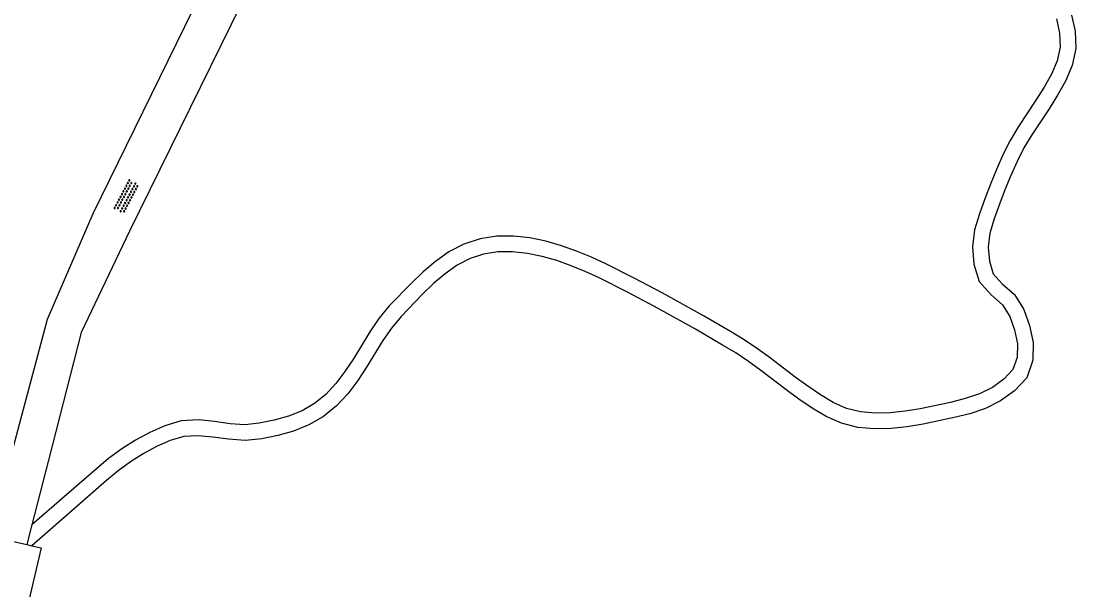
# Model space of a CAD drawing. Extents: x 124000 to 129000, y 395500 to 397503.
# Drawn here: x 128392.1 to 128459.4, y 397255.6 to 397291.9 of the extents above; entities that cross this region are included whole.
import ezdxf

# ---------------------------------------------------------------- set-up
doc = ezdxf.new("R2010")
doc.units = 0
for name, color, linetype in [('gg-knt-onverhard', 7, 'Continuous'), ('gg-knt-verharding', 7, 'Continuous'), ('gt-grn-vlakafsluiter', 7, 'Continuous'), ('gt-symb-overige verharding', 7, 'Continuous')]:
    doc.layers.add(name, color=color, linetype=linetype)

# ---------------------------------------------------------------- blocks, each defined once
blk = doc.blocks.new('gt0-OVH')
at = {"layer": 'gt-symb-overige verharding'}
for points in [[(-0.972, 0.298), (-0.967, 0.308), (-0.965, 0.319), (-0.966, 0.33), (-0.971, 0.34), (-0.978, 0.348), (-0.988, 0.353), (-0.999, 0.355), (-1.01, 0.354), (-1.02, 0.349), (-1.028, 0.342), (-1.033, 0.332), (-1.035, 0.321), (-1.034, 0.31), (-1.029, 0.3), (-1.022, 0.292), (-1.012, 0.287), (-1.001, 0.285), (-0.99, 0.286), (-0.98, 0.291)], [(-0.872, 0.106), (-0.867, 0.116), (-0.865, 0.126), (-0.866, 0.137), (-0.871, 0.147), (-0.878, 0.156), (-0.888, 0.161), (-0.899, 0.163), (-0.91, 0.162), (-0.92, 0.157), (-0.928, 0.15), (-0.933, 0.14), (-0.935, 0.129), (-0.934, 0.118), (-0.929, 0.108), (-0.922, 0.1), (-0.912, 0.095), (-0.901, 0.092), (-0.89, 0.094), (-0.88, 0.098)], [(-0.772, 0.298), (-0.767, 0.308), (-0.765, 0.319), (-0.766, 0.33), (-0.771, 0.34), (-0.778, 0.348), (-0.788, 0.353), (-0.799, 0.355), (-0.81, 0.354), (-0.82, 0.349), (-0.828, 0.342), (-0.833, 0.332), (-0.835, 0.321), (-0.834, 0.31), (-0.829, 0.3), (-0.822, 0.292), (-0.812, 0.287), (-0.801, 0.285), (-0.79, 0.286), (-0.78, 0.291)], [(-0.672, 0.106), (-0.667, 0.116), (-0.665, 0.126), (-0.666, 0.137), (-0.671, 0.147), (-0.678, 0.156), (-0.688, 0.161), (-0.699, 0.163), (-0.71, 0.162), (-0.72, 0.157), (-0.728, 0.15), (-0.733, 0.14), (-0.735, 0.129), (-0.734, 0.118), (-0.729, 0.108), (-0.722, 0.1), (-0.712, 0.095), (-0.701, 0.092), (-0.69, 0.094), (-0.68, 0.098)], [(-0.572, 0.298), (-0.567, 0.308), (-0.565, 0.319), (-0.566, 0.33), (-0.571, 0.34), (-0.578, 0.348), (-0.588, 0.353), (-0.599, 0.355), (-0.61, 0.354), (-0.62, 0.349), (-0.628, 0.342), (-0.633, 0.332), (-0.635, 0.321), (-0.634, 0.31), (-0.629, 0.3), (-0.622, 0.292), (-0.612, 0.287), (-0.601, 0.285), (-0.59, 0.286), (-0.58, 0.291)], [(-0.472, 0.106), (-0.467, 0.116), (-0.465, 0.126), (-0.466, 0.137), (-0.471, 0.147), (-0.478, 0.156), (-0.488, 0.161), (-0.499, 0.163), (-0.51, 0.162), (-0.52, 0.157), (-0.528, 0.15), (-0.533, 0.14), (-0.535, 0.129), (-0.534, 0.118), (-0.529, 0.108), (-0.522, 0.1), (-0.512, 0.095), (-0.501, 0.092), (-0.49, 0.094), (-0.48, 0.098)], [(-0.372, 0.298), (-0.367, 0.308), (-0.365, 0.319), (-0.366, 0.33), (-0.371, 0.34), (-0.378, 0.348), (-0.388, 0.353), (-0.399, 0.355), (-0.41, 0.354), (-0.42, 0.349), (-0.428, 0.342), (-0.433, 0.332), (-0.435, 0.321), (-0.434, 0.31), (-0.429, 0.3), (-0.422, 0.292), (-0.412, 0.287), (-0.401, 0.285), (-0.39, 0.286), (-0.38, 0.291)], [(-0.272, 0.106), (-0.267, 0.116), (-0.265, 0.126), (-0.266, 0.137), (-0.271, 0.147), (-0.278, 0.156), (-0.288, 0.161), (-0.299, 0.163), (-0.31, 0.162), (-0.32, 0.157), (-0.328, 0.15), (-0.333, 0.14), (-0.335, 0.129), (-0.334, 0.118), (-0.329, 0.108), (-0.322, 0.1), (-0.312, 0.095), (-0.301, 0.092), (-0.29, 0.094), (-0.28, 0.098)], [(-0.172, 0.298), (-0.167, 0.308), (-0.165, 0.319), (-0.166, 0.33), (-0.171, 0.34), (-0.178, 0.348), (-0.188, 0.353), (-0.199, 0.355), (-0.21, 0.354), (-0.22, 0.349), (-0.228, 0.342), (-0.233, 0.332), (-0.235, 0.321), (-0.234, 0.31), (-0.229, 0.3), (-0.222, 0.292), (-0.212, 0.287), (-0.201, 0.285), (-0.19, 0.286), (-0.18, 0.291)], [(-0.072, 0.106), (-0.067, 0.116), (-0.065, 0.126), (-0.066, 0.137), (-0.071, 0.147), (-0.078, 0.156), (-0.088, 0.161), (-0.099, 0.163), (-0.11, 0.162), (-0.12, 0.157), (-0.128, 0.15), (-0.133, 0.14), (-0.135, 0.129), (-0.134, 0.118), (-0.129, 0.108), (-0.122, 0.1), (-0.112, 0.095), (-0.101, 0.092), (-0.09, 0.094), (-0.08, 0.098)], [(0.028, 0.298), (0.033, 0.308), (0.035, 0.319), (0.034, 0.33), (0.029, 0.34), (0.022, 0.348), (0.012, 0.353), (0.001, 0.355), (-0.01, 0.354), (-0.02, 0.349), (-0.028, 0.342), (-0.033, 0.332), (-0.035, 0.321), (-0.034, 0.31), (-0.029, 0.3), (-0.022, 0.292), (-0.012, 0.287), (-0.001, 0.285), (0.01, 0.286), (0.02, 0.291)], [(0.128, 0.106), (0.133, 0.116), (0.135, 0.126), (0.134, 0.137), (0.129, 0.147), (0.122, 0.156), (0.112, 0.161), (0.101, 0.163), (0.09, 0.162), (0.08, 0.157), (0.072, 0.15), (0.067, 0.14), (0.065, 0.129), (0.066, 0.118), (0.071, 0.108), (0.078, 0.1), (0.088, 0.095), (0.099, 0.092), (0.11, 0.094), (0.12, 0.098)], [(0.228, 0.298), (0.233, 0.308), (0.235, 0.319), (0.234, 0.33), (0.229, 0.34), (0.222, 0.348), (0.212, 0.353), (0.201, 0.355), (0.19, 0.354), (0.18, 0.349), (0.172, 0.342), (0.167, 0.332), (0.165, 0.321), (0.166, 0.31), (0.171, 0.3), (0.178, 0.292), (0.188, 0.287), (0.199, 0.285), (0.21, 0.286), (0.22, 0.291)], [(0.328, 0.106), (0.333, 0.116), (0.335, 0.126), (0.334, 0.137), (0.329, 0.147), (0.322, 0.156), (0.312, 0.161), (0.301, 0.163), (0.29, 0.162), (0.28, 0.157), (0.272, 0.15), (0.267, 0.14), (0.265, 0.129), (0.266, 0.118), (0.271, 0.108), (0.278, 0.1), (0.288, 0.095), (0.299, 0.092), (0.31, 0.094), (0.32, 0.098)], [(0.428, 0.298), (0.433, 0.308), (0.435, 0.319), (0.434, 0.33), (0.429, 0.34), (0.422, 0.348), (0.412, 0.353), (0.401, 0.355), (0.39, 0.354), (0.38, 0.349), (0.372, 0.342), (0.367, 0.332), (0.365, 0.321), (0.366, 0.31), (0.371, 0.3), (0.378, 0.292), (0.388, 0.287), (0.399, 0.285), (0.41, 0.286), (0.42, 0.291)], [(0.528, 0.106), (0.533, 0.116), (0.535, 0.126), (0.534, 0.137), (0.529, 0.147), (0.522, 0.156), (0.512, 0.161), (0.501, 0.163), (0.49, 0.162), (0.48, 0.157), (0.472, 0.15), (0.467, 0.14), (0.465, 0.129), (0.466, 0.118), (0.471, 0.108), (0.478, 0.1), (0.488, 0.095), (0.499, 0.092), (0.51, 0.094), (0.52, 0.098)], [(0.628, 0.298), (0.633, 0.308), (0.635, 0.319), (0.634, 0.33), (0.629, 0.34), (0.622, 0.348), (0.612, 0.353), (0.601, 0.355), (0.59, 0.354), (0.58, 0.349), (0.572, 0.342), (0.567, 0.332), (0.565, 0.321), (0.566, 0.31), (0.571, 0.3), (0.578, 0.292), (0.588, 0.287), (0.599, 0.285), (0.61, 0.286), (0.62, 0.291)], [(0.728, 0.106), (0.733, 0.116), (0.735, 0.126), (0.734, 0.137), (0.729, 0.147), (0.722, 0.156), (0.712, 0.161), (0.701, 0.163), (0.69, 0.162), (0.68, 0.157), (0.672, 0.15), (0.667, 0.14), (0.665, 0.129), (0.666, 0.118), (0.671, 0.108), (0.678, 0.1), (0.688, 0.095), (0.699, 0.092), (0.71, 0.094), (0.72, 0.098)], [(0.828, 0.298), (0.833, 0.308), (0.835, 0.319), (0.834, 0.33), (0.829, 0.34), (0.822, 0.348), (0.812, 0.353), (0.801, 0.355), (0.79, 0.354), (0.78, 0.349), (0.772, 0.342), (0.767, 0.332), (0.765, 0.321), (0.766, 0.31), (0.771, 0.3), (0.778, 0.292), (0.788, 0.287), (0.799, 0.285), (0.81, 0.286), (0.82, 0.291)], [(0.928, 0.106), (0.933, 0.116), (0.935, 0.126), (0.934, 0.137), (0.929, 0.147), (0.922, 0.156), (0.912, 0.161), (0.901, 0.163), (0.89, 0.162), (0.88, 0.157), (0.872, 0.15), (0.867, 0.14), (0.865, 0.129), (0.866, 0.118), (0.871, 0.108), (0.878, 0.1), (0.888, 0.095), (0.899, 0.092), (0.91, 0.094), (0.92, 0.098)], [(1.028, 0.298), (1.033, 0.308), (1.035, 0.319), (1.034, 0.33), (1.029, 0.34), (1.022, 0.348), (1.012, 0.353), (1.001, 0.355), (0.99, 0.354), (0.98, 0.349), (0.972, 0.342), (0.967, 0.332), (0.965, 0.321), (0.966, 0.31), (0.971, 0.3), (0.978, 0.292), (0.988, 0.287), (0.999, 0.285), (1.01, 0.286), (1.02, 0.291)], [(-0.972, -0.142), (-0.967, -0.132), (-0.965, -0.121), (-0.966, -0.11), (-0.971, -0.1), (-0.978, -0.092), (-0.988, -0.087), (-0.999, -0.085), (-1.01, -0.086), (-1.02, -0.091), (-1.028, -0.098), (-1.033, -0.108), (-1.035, -0.119), (-1.034, -0.13), (-1.029, -0.14), (-1.022, -0.148), (-1.012, -0.153), (-1.001, -0.155), (-0.99, -0.154), (-0.98, -0.149)], [(-0.872, -0.334), (-0.867, -0.324), (-0.865, -0.314), (-0.866, -0.303), (-0.871, -0.293), (-0.878, -0.284), (-0.888, -0.279), (-0.899, -0.277), (-0.91, -0.278), (-0.92, -0.283), (-0.928, -0.29), (-0.933, -0.3), (-0.935, -0.311), (-0.934, -0.322), (-0.929, -0.332), (-0.922, -0.34), (-0.912, -0.345), (-0.901, -0.348), (-0.89, -0.346), (-0.88, -0.342)], [(-0.772, -0.142), (-0.767, -0.132), (-0.765, -0.121), (-0.766, -0.11), (-0.771, -0.1), (-0.778, -0.092), (-0.788, -0.087), (-0.799, -0.085), (-0.81, -0.086), (-0.82, -0.091), (-0.828, -0.098), (-0.833, -0.108), (-0.835, -0.119), (-0.834, -0.13), (-0.829, -0.14), (-0.822, -0.148), (-0.812, -0.153), (-0.801, -0.155), (-0.79, -0.154), (-0.78, -0.149)], [(-0.672, -0.334), (-0.667, -0.324), (-0.665, -0.314), (-0.666, -0.303), (-0.671, -0.293), (-0.678, -0.284), (-0.688, -0.279), (-0.699, -0.277), (-0.71, -0.278), (-0.72, -0.283), (-0.728, -0.29), (-0.733, -0.3), (-0.735, -0.311), (-0.734, -0.322), (-0.729, -0.332), (-0.722, -0.34), (-0.712, -0.345), (-0.701, -0.348), (-0.69, -0.346), (-0.68, -0.342)], [(-0.572, -0.142), (-0.567, -0.132), (-0.565, -0.121), (-0.566, -0.11), (-0.571, -0.1), (-0.578, -0.092), (-0.588, -0.087), (-0.599, -0.085), (-0.61, -0.086), (-0.62, -0.091), (-0.628, -0.098), (-0.633, -0.108), (-0.635, -0.119), (-0.634, -0.13), (-0.629, -0.14), (-0.622, -0.148), (-0.612, -0.153), (-0.601, -0.155), (-0.59, -0.154), (-0.58, -0.149)], [(-0.472, -0.334), (-0.467, -0.324), (-0.465, -0.314), (-0.466, -0.303), (-0.471, -0.293), (-0.478, -0.284), (-0.488, -0.279), (-0.499, -0.277), (-0.51, -0.278), (-0.52, -0.283), (-0.528, -0.29), (-0.533, -0.3), (-0.535, -0.311), (-0.534, -0.322), (-0.529, -0.332), (-0.522, -0.34), (-0.512, -0.345), (-0.501, -0.348), (-0.49, -0.346), (-0.48, -0.342)], [(-0.372, -0.142), (-0.367, -0.132), (-0.365, -0.121), (-0.366, -0.11), (-0.371, -0.1), (-0.378, -0.092), (-0.388, -0.087), (-0.399, -0.085), (-0.41, -0.086), (-0.42, -0.091), (-0.428, -0.098), (-0.433, -0.108), (-0.435, -0.119), (-0.434, -0.13), (-0.429, -0.14), (-0.422, -0.148), (-0.412, -0.153), (-0.401, -0.155), (-0.39, -0.154), (-0.38, -0.149)], [(-0.272, -0.334), (-0.267, -0.324), (-0.265, -0.314), (-0.266, -0.303), (-0.271, -0.293), (-0.278, -0.284), (-0.288, -0.279), (-0.299, -0.277), (-0.31, -0.278), (-0.32, -0.283), (-0.328, -0.29), (-0.333, -0.3), (-0.335, -0.311), (-0.334, -0.322), (-0.329, -0.332), (-0.322, -0.34), (-0.312, -0.345), (-0.301, -0.348), (-0.29, -0.346), (-0.28, -0.342)], [(-0.172, -0.142), (-0.167, -0.132), (-0.165, -0.121), (-0.166, -0.11), (-0.171, -0.1), (-0.178, -0.092), (-0.188, -0.087), (-0.199, -0.085), (-0.21, -0.086), (-0.22, -0.091), (-0.228, -0.098), (-0.233, -0.108), (-0.235, -0.119), (-0.234, -0.13), (-0.229, -0.14), (-0.222, -0.148), (-0.212, -0.153), (-0.201, -0.155), (-0.19, -0.154), (-0.18, -0.149)], [(-0.072, -0.334), (-0.067, -0.324), (-0.065, -0.314), (-0.066, -0.303), (-0.071, -0.293), (-0.078, -0.284), (-0.088, -0.279), (-0.099, -0.277), (-0.11, -0.278), (-0.12, -0.283), (-0.128, -0.29), (-0.133, -0.3), (-0.135, -0.311), (-0.134, -0.322), (-0.129, -0.332), (-0.122, -0.34), (-0.112, -0.345), (-0.101, -0.348), (-0.09, -0.346), (-0.08, -0.342)], [(0.028, -0.142), (0.033, -0.132), (0.035, -0.121), (0.034, -0.11), (0.029, -0.1), (0.022, -0.092), (0.012, -0.087), (0.001, -0.085), (-0.01, -0.086), (-0.02, -0.091), (-0.028, -0.098), (-0.033, -0.108), (-0.035, -0.119), (-0.034, -0.13), (-0.029, -0.14), (-0.022, -0.148), (-0.012, -0.153), (-0.001, -0.155), (0.01, -0.154), (0.02, -0.149)], [(0.128, -0.334), (0.133, -0.324), (0.135, -0.314), (0.134, -0.303), (0.129, -0.293), (0.122, -0.284), (0.112, -0.279), (0.101, -0.277), (0.09, -0.278), (0.08, -0.283), (0.072, -0.29), (0.067, -0.3), (0.065, -0.311), (0.066, -0.322), (0.071, -0.332), (0.078, -0.34), (0.088, -0.345), (0.099, -0.348), (0.11, -0.346), (0.12, -0.342)], [(0.228, -0.142), (0.233, -0.132), (0.235, -0.121), (0.234, -0.11), (0.229, -0.1), (0.222, -0.092), (0.212, -0.087), (0.201, -0.085), (0.19, -0.086), (0.18, -0.091), (0.172, -0.098), (0.167, -0.108), (0.165, -0.119), (0.166, -0.13), (0.171, -0.14), (0.178, -0.148), (0.188, -0.153), (0.199, -0.155), (0.21, -0.154), (0.22, -0.149)], [(0.328, -0.334), (0.333, -0.324), (0.335, -0.314), (0.334, -0.303), (0.329, -0.293), (0.322, -0.284), (0.312, -0.279), (0.301, -0.277), (0.29, -0.278), (0.28, -0.283), (0.272, -0.29), (0.267, -0.3), (0.265, -0.311), (0.266, -0.322), (0.271, -0.332), (0.278, -0.34), (0.288, -0.345), (0.299, -0.348), (0.31, -0.346), (0.32, -0.342)], [(0.428, -0.142), (0.433, -0.132), (0.435, -0.121), (0.434, -0.11), (0.429, -0.1), (0.422, -0.092), (0.412, -0.087), (0.401, -0.085), (0.39, -0.086), (0.38, -0.091), (0.372, -0.098), (0.367, -0.108), (0.365, -0.119), (0.366, -0.13), (0.371, -0.14), (0.378, -0.148), (0.388, -0.153), (0.399, -0.155), (0.41, -0.154), (0.42, -0.149)], [(0.528, -0.334), (0.533, -0.324), (0.535, -0.314), (0.534, -0.303), (0.529, -0.293), (0.522, -0.284), (0.512, -0.279), (0.501, -0.277), (0.49, -0.278), (0.48, -0.283), (0.472, -0.29), (0.467, -0.3), (0.465, -0.311), (0.466, -0.322), (0.471, -0.332), (0.478, -0.34), (0.488, -0.345), (0.499, -0.348), (0.51, -0.346), (0.52, -0.342)], [(0.628, -0.142), (0.633, -0.132), (0.635, -0.121), (0.634, -0.11), (0.629, -0.1), (0.622, -0.092), (0.612, -0.087), (0.601, -0.085), (0.59, -0.086), (0.58, -0.091), (0.572, -0.098), (0.567, -0.108), (0.565, -0.119), (0.566, -0.13), (0.571, -0.14), (0.578, -0.148), (0.588, -0.153), (0.599, -0.155), (0.61, -0.154), (0.62, -0.149)], [(0.728, -0.334), (0.733, -0.324), (0.735, -0.314), (0.734, -0.303), (0.729, -0.293), (0.722, -0.284), (0.712, -0.279), (0.701, -0.277), (0.69, -0.278), (0.68, -0.283), (0.672, -0.29), (0.667, -0.3), (0.665, -0.311), (0.666, -0.322), (0.671, -0.332), (0.678, -0.34), (0.688, -0.345), (0.699, -0.348), (0.71, -0.346), (0.72, -0.342)], [(0.828, -0.142), (0.833, -0.132), (0.835, -0.121), (0.834, -0.11), (0.829, -0.1), (0.822, -0.092), (0.812, -0.087), (0.801, -0.085), (0.79, -0.086), (0.78, -0.091), (0.772, -0.098), (0.767, -0.108), (0.765, -0.119), (0.766, -0.13), (0.771, -0.14), (0.778, -0.148), (0.788, -0.153), (0.799, -0.155), (0.81, -0.154), (0.82, -0.149)], [(0.928, -0.334), (0.933, -0.324), (0.935, -0.314), (0.934, -0.303), (0.929, -0.293), (0.922, -0.284), (0.912, -0.279), (0.901, -0.277), (0.89, -0.278), (0.88, -0.283), (0.872, -0.29), (0.867, -0.3), (0.865, -0.311), (0.866, -0.322), (0.871, -0.332), (0.878, -0.34), (0.888, -0.345), (0.899, -0.348), (0.91, -0.346), (0.92, -0.342)], [(1.028, -0.142), (1.033, -0.132), (1.035, -0.121), (1.034, -0.11), (1.029, -0.1), (1.022, -0.092), (1.012, -0.087), (1.001, -0.085), (0.99, -0.086), (0.98, -0.091), (0.972, -0.098), (0.967, -0.108), (0.965, -0.119), (0.966, -0.13), (0.971, -0.14), (0.978, -0.148), (0.988, -0.153), (0.999, -0.155), (1.01, -0.154), (1.02, -0.149)]]:
    blk.add_lwpolyline(points, close=True, dxfattribs=at)

msp = doc.modelspace()

# ---------------------------------------------------------------- linework, layer by layer
at = {"layer": 'gg-knt-onverhard'}
for p, q in [((128393.873, 397263.894), (128392.812, 397259.761)), ((128392.812, 397259.761), (128392.489, 397258.505))]:
    msp.add_line(p, q, dxfattribs=at)
for points in [[(128357.717, 397356.347), (128362.957, 397348.244), (128373.331, 397336.769), (128379.883, 397332.397), (128418.992, 397325.087), (128396.69, 397279.6), (128393.79, 397272.86), (128390.076, 397259.061)], [(128446.362, 397320.074), (128421.654, 397324.473), (128399.03, 397278.48), (128395.96, 397272.02), (128393.873, 397263.894)], [(128459.122, 397292.267), (128459.342, 397291.238), (128459.393, 397290.135), (128459.163, 397289.043), (128458.731, 397288.059), (128458.229, 397287.151), (128457.684, 397286.288), (128456.583, 397284.627), (128456.081, 397283.794), (128455.641, 397282.931), (128455.245, 397282.035), (128454.868, 397281.122), (128454.516, 397280.201), (128454.19, 397279.272), (128453.911, 397278.371), (128453.808, 397277.471), (128453.878, 397276.576), (128454.119, 397275.778), (128454.697, 397275.138), (128455.47, 397274.441), (128456.079, 397273.496), (128456.444, 397272.466), (128456.662, 397271.401), (128456.654, 397270.263), (128456.254, 397269.145), (128455.47, 397268.299), (128454.581, 397267.665), (128453.619, 397267.191), (128452.622, 397266.851), (128451.624, 397266.601), (128449.643, 397266.186), (128448.633, 397266.02), (128447.604, 397265.911), (128446.555, 397265.887), (128445.494, 397265.982), (128444.442, 397266.238), (128443.46, 397266.675), (128442.563, 397267.209), (128441.715, 397267.783), (128440.897, 397268.384), (128439.308, 397269.597), (128438.513, 397270.177), (128437.701, 397270.722), (128436.857, 397271.231), (128435.136, 397272.232), (128432.524, 397273.682), (128430.763, 397274.611), (128428.992, 397275.507), (128428.1, 397275.917), (128427.196, 397276.287), (128426.279, 397276.609), (128425.349, 397276.873), (128424.411, 397277.066), (128423.468, 397277.17), (128422.533, 397277.166), (128421.621, 397277.031), (128420.751, 397276.745), (128419.932, 397276.314), (128419.159, 397275.77), (128418.427, 397275.146), (128417.722, 397274.47), (128416.354, 397273.055), (128415.745, 397272.314), (128415.197, 397271.517), (128414.156, 397269.819), (128413.597, 397268.96), (128412.968, 397268.127), (128412.244, 397267.353), (128411.414, 397266.673), (128410.482, 397266.132), (128409.492, 397265.74), (128408.486, 397265.464), (128407.467, 397265.252), (128406.403, 397265.144), (128405.347, 397265.218), (128404.349, 397265.353), (128403.398, 397265.448), (128402.498, 397265.407), (128401.632, 397265.144), (128400.767, 397264.753), (128399.916, 397264.295), (128399.099, 397263.781), (128398.319, 397263.211), (128397.57, 397262.582), (128392.808, 397258.431)], [(128458.148, 397292.037), (128458.347, 397291.11), (128458.388, 397290.216), (128458.206, 397289.351), (128457.834, 397288.503), (128457.368, 397287.661), (128456.845, 397286.833), (128455.736, 397285.16), (128455.206, 397284.28), (128454.738, 397283.361), (128454.325, 397282.428), (128453.939, 397281.492), (128453.577, 397280.545), (128453.24, 397279.586), (128452.928, 397278.577), (128452.804, 397277.49), (128452.889, 397276.391), (128453.227, 397275.274), (128453.989, 397274.43), (128454.701, 397273.788), (128455.176, 397273.052), (128455.478, 397272.197), (128455.662, 397271.303), (128455.655, 397270.44), (128455.381, 397269.675), (128454.806, 397269.054), (128454.066, 397268.527), (128453.235, 397268.117), (128452.338, 397267.811), (128451.396, 397267.575), (128449.463, 397267.17), (128448.499, 397267.011), (128447.539, 397266.91), (128446.589, 397266.888), (128445.658, 397266.972), (128444.766, 397267.188), (128443.921, 397267.564), (128443.099, 397268.053), (128442.291, 397268.6), (128441.497, 397269.184), (128439.907, 397270.398), (128439.087, 397270.997), (128438.238, 397271.566), (128437.369, 397272.09), (128435.632, 397273.1), (128432.998, 397274.562), (128431.222, 397275.5), (128429.424, 397276.409), (128428.498, 397276.834), (128427.551, 397277.222), (128426.582, 397277.563), (128425.587, 397277.845), (128424.567, 397278.055), (128423.521, 397278.171), (128422.457, 397278.166), (128421.39, 397278.007), (128420.36, 397277.669), (128419.409, 397277.169), (128418.546, 397276.561), (128417.756, 397275.888), (128417.018, 397275.18), (128415.605, 397273.719), (128414.945, 397272.915), (128414.36, 397272.064), (128413.31, 397270.352), (128412.778, 397269.535), (128412.202, 397268.772), (128411.559, 397268.085), (128410.843, 397267.497), (128410.045, 397267.034), (128409.175, 397266.69), (128408.252, 397266.437), (128407.314, 397266.242), (128406.387, 397266.147), (128405.449, 397266.213), (128404.465, 397266.346), (128403.425, 397266.45), (128402.328, 397266.401), (128401.28, 397266.082), (128400.323, 397265.65), (128399.412, 397265.16), (128398.537, 397264.609), (128397.702, 397263.998), (128396.92, 397263.342), (128392.812, 397259.761)]]:
    msp.add_lwpolyline(points, dxfattribs=at)
at = {"layer": 'gg-knt-verharding'}
msp.add_line((128393.396, 397258.296), (128392.552, 397254.669), dxfattribs=at)
at = {"layer": 'gt-grn-vlakafsluiter'}
for p, q in [((128390.076, 397259.061), (128392.489, 397258.505)), ((128392.489, 397258.505), (128392.808, 397258.431)), ((128392.808, 397258.431), (128393.396, 397258.296))]:
    msp.add_line(p, q, dxfattribs=at)

# ---------------------------------------------------------------- block references
at = {"layer": 'gt-symb-overige verharding', "rotation": 62.10272896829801}
msp.add_blockref('gt0-OVH', (128398.837, 397280.699), dxfattribs=at)

doc.saveas('drawing.dxf')
